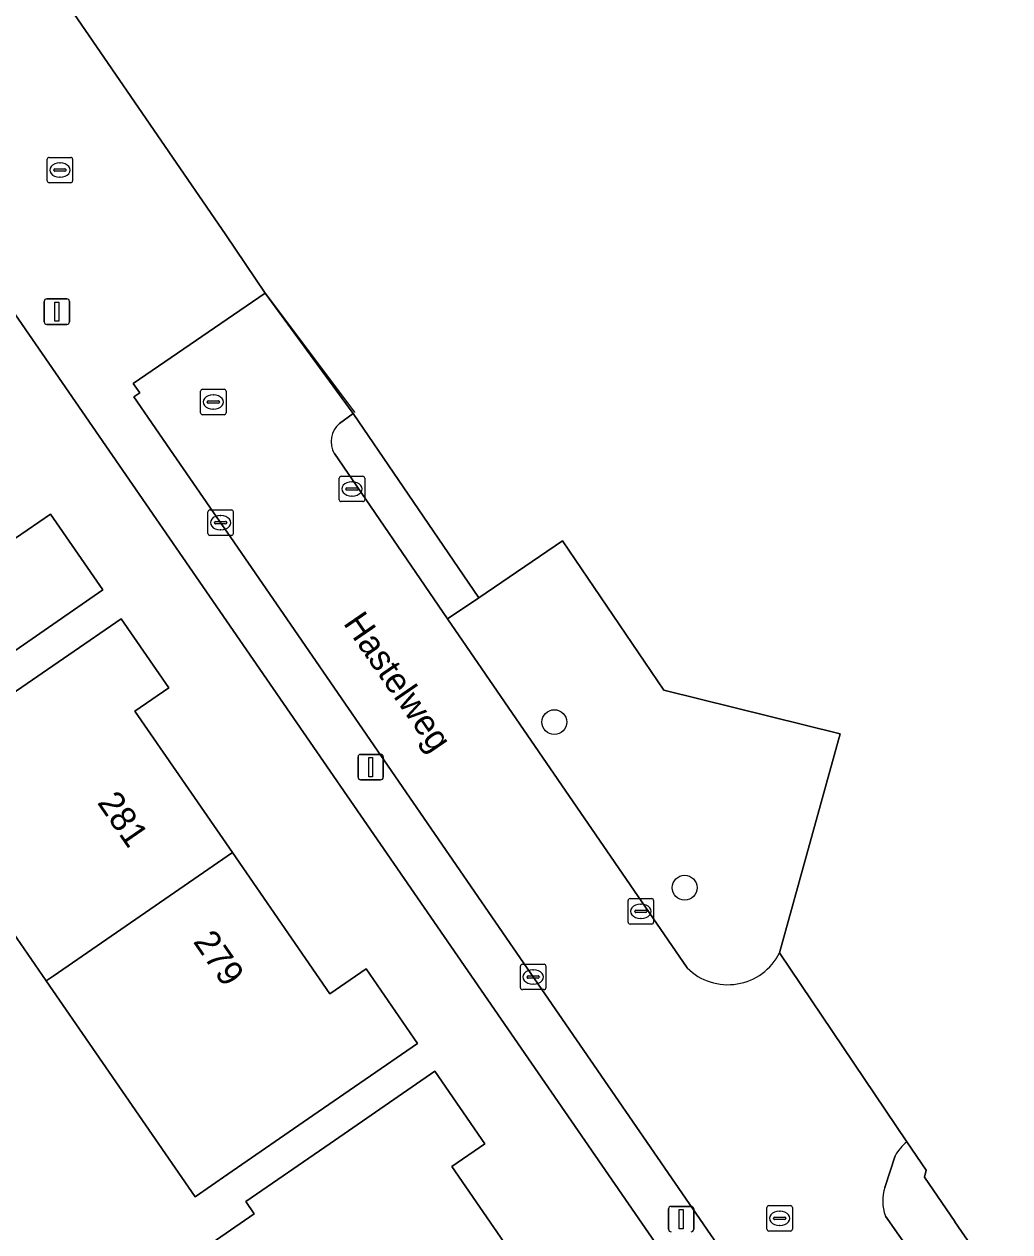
# Model space of a CAD drawing. Extents: x 157692 to 159674, y 381452 to 383291.
# Drawn here: x 158036.71 to 158075.46, y 383169.46 to 383216.94 of the extents above; entities that cross this region are included whole.
import ezdxf

# ---------------------------------------------------------------- set-up
doc = ezdxf.new("R2010")
doc.units = 0
for name, color, linetype in [('IMGEO_Boom', 7, 'Continuous'), ('IMGEO_Erf', 7, 'Continuous'), ('IMGEO_Groenvoorziening', 7, 'Continuous'), ('IMGEO_Hek', 7, 'Continuous'), ('IMGEO_Kolk', 7, 'Continuous'), ('IMGEO_Lichtmast', 7, 'Continuous'), ('IMGEO_Muur', 7, 'Continuous'), ('IMGEO_Openbare_ruimte_label', 7, 'Continuous'), ('IMGEO_Pand', 7, 'Continuous'), ('IMGEO_Pand_nummerreeks', 7, 'Continuous'), ('IMGEO_Rijbaan_lokaal_open', 7, 'Continuous'), ('IMGEO_Rioolput', 7, 'Continuous'), ('IMGEO_Voetpad_open', 7, 'Continuous')]:
    doc.layers.add(name, color=color, linetype=linetype)

msp = doc.modelspace()

# ---------------------------------------------------------------- linework, layer by layer
at = {"layer": 'IMGEO_Boom'}
for centre in [(158057.552, 383189.497), (158062.675, 383182.986)]:
    msp.add_circle(centre, 0.489, dxfattribs=at)
at = {"layer": 'IMGEO_Erf'}
for points in [[(158023.215, 383225.093), (158038.261, 383219.833), (158038.092, 383218.129), (158038.663, 383217.364), (158044.638, 383208.653), (158046.186, 383206.369), (158049.607, 383201.687), (158049.646, 383201.631), (158054.589, 383194.389), (158057.874, 383196.632), (158061.862, 383190.753), (158068.787, 383189.035), (158066.406, 383180.427), (158071.413, 383173), (158072.168, 383171.88), (158072.099, 383171.611), (158073.293, 383169.863), (158073.301, 383169.852), (158075.459, 383166.712)], [(158068.369, 383159.087), (158067.708, 383160.045), (158030.416, 383214.118)]]:
    msp.add_lwpolyline(points, dxfattribs=at)
for points in [[(158030.582, 383192.303), (158029.032, 383191.234), (158024.983, 383197.106), (158025.254, 383197.293), (158021.351, 383202.953), (158019.538, 383205.582), (158020.792, 383206.447), (158028.168, 383211.534), (158030.036, 383208.825), (158028.674, 383207.885), (158032.522, 383202.305), (158036.369, 383196.727), (158037.748, 383197.679), (158039.803, 383194.699), (158035.687, 383191.861), (158032.434, 383189.617)], [(158033.671, 383184.982), (158031.87, 383187.594), (158033.189, 383188.504), (158036.41, 383190.726), (158040.525, 383193.564), (158042.397, 383190.85), (158041.062, 383189.929), (158044.895, 383184.371), (158048.728, 383178.813), (158050.153, 383179.796), (158052.177, 383176.862), (158048.061, 383174.024), (158044.717, 383171.718), (158043.429, 383170.83), (158037.575, 383179.32)], [(158045.755, 383170.161), (158045.422, 383170.644), (158048.742, 383172.934), (158052.858, 383175.772), (158054.825, 383172.921), (158053.518, 383172.02), (158057.379, 383166.422), (158061.239, 383160.825), (158062.523, 383161.71), (158064.475, 383158.879), (158060.359, 383156.041), (158057.044, 383153.754), (158055.187, 383156.447), (158053.632, 383155.375), (158049.677, 383161.11), (158046.332, 383165.96), (158045.848, 383166.662), (158044.773, 383165.921), (158042.816, 383166.248), (158042.7, 383166.267), (158042.966, 383168.237)]]:
    msp.add_lwpolyline(points, close=True, dxfattribs=at)
at = {"layer": 'IMGEO_Groenvoorziening'}
for points in [[(158068.787, 383189.035), (158061.862, 383190.753), (158057.874, 383196.632), (158054.589, 383194.389), (158053.356, 383193.562), (158062.774, 383179.831)], [(158066.406, 383180.427), (158068.787, 383189.035)]]:
    msp.add_lwpolyline(points, dxfattribs=at)
msp.add_arc((158064.373, 383181.45), 2.276, 225.3565, 333.2815, dxfattribs=at)
at = {"layer": 'IMGEO_Hek'}
msp.add_lwpolyline([(158046.186, 383206.369), (158049.691, 383201.687), (158049.702, 383201.671)], dxfattribs=at)
at = {"layer": 'IMGEO_Kolk'}
for p, q in [((158037.614, 383210.777), (158037.614, 383211.629)), ((158037.689, 383211.703), (158038.541, 383211.703)), ((158038.102, 383211.483), (158038.127, 383211.483)), ((158038.615, 383211.629), (158038.615, 383210.777)), ((158037.873, 383211.197), (158037.873, 383211.209)), ((158038.311, 383211.16), (158037.913, 383211.16)), ((158037.916, 383211.246), (158038.314, 383211.246)), ((158038.125, 383210.923), (158038.1, 383210.923)), ((158038.357, 383211.209), (158038.357, 383211.197)), ((158038.541, 383210.703), (158037.689, 383210.703)), ((158049.097, 383198.241), (158049.097, 383199.093)), ((158049.172, 383199.167), (158050.024, 383199.167)), ((158050.098, 383199.093), (158050.098, 383198.241)), ((158049.356, 383198.661), (158049.356, 383198.673)), ((158049.794, 383198.624), (158049.396, 383198.624)), ((158049.399, 383198.71), (158049.797, 383198.71)), ((158049.585, 383198.947), (158049.61, 383198.947)), ((158049.84, 383198.673), (158049.84, 383198.661)), ((158050.024, 383198.167), (158049.172, 383198.167)), ((158049.608, 383198.387), (158049.583, 383198.387)), ((158043.931, 383196.913), (158043.931, 383197.765)), ((158044.006, 383197.839), (158044.858, 383197.839)), ((158044.419, 383197.619), (158044.444, 383197.619)), ((158044.932, 383197.765), (158044.932, 383196.913)), ((158044.19, 383197.333), (158044.19, 383197.345)), ((158044.628, 383197.296), (158044.23, 383197.296)), ((158044.233, 383197.382), (158044.631, 383197.382)), ((158044.674, 383197.345), (158044.674, 383197.333)), ((158044.858, 383196.839), (158044.006, 383196.839)), ((158044.442, 383197.059), (158044.417, 383197.059)), ((158060.452, 383181.632), (158060.452, 383182.484)), ((158060.527, 383182.558), (158061.379, 383182.558)), ((158061.453, 383182.484), (158061.453, 383181.632)), ((158060.711, 383182.052), (158060.711, 383182.064)), ((158061.149, 383182.015), (158060.751, 383182.015)), ((158060.754, 383182.101), (158061.152, 383182.101)), ((158060.94, 383182.338), (158060.965, 383182.338)), ((158061.195, 383182.064), (158061.195, 383182.052)), ((158061.379, 383181.558), (158060.527, 383181.558)), ((158060.963, 383181.778), (158060.938, 383181.778)), ((158056.219, 383179.052), (158056.219, 383179.904)), ((158056.294, 383179.978), (158057.146, 383179.978)), ((158056.707, 383179.758), (158056.732, 383179.758)), ((158057.22, 383179.904), (158057.22, 383179.052)), ((158056.478, 383179.472), (158056.478, 383179.484)), ((158056.916, 383179.435), (158056.518, 383179.435)), ((158056.521, 383179.521), (158056.919, 383179.521)), ((158056.73, 383179.198), (158056.705, 383179.198)), ((158056.962, 383179.484), (158056.962, 383179.472)), ((158057.146, 383178.978), (158056.294, 383178.978))]:
    msp.add_line(p, q, dxfattribs=at)
for points in [[(158037.614, 383210.777), (158037.614, 383211.629)], [(158037.689, 383211.703), (158038.541, 383211.703)], [(158038.615, 383211.629), (158038.615, 383210.777)], [(158038.541, 383210.703), (158037.689, 383210.703)], [(158049.097, 383198.241), (158049.097, 383199.093)], [(158049.172, 383199.167), (158050.024, 383199.167)], [(158050.098, 383199.093), (158050.098, 383198.241)], [(158050.024, 383198.167), (158049.172, 383198.167)], [(158043.931, 383196.913), (158043.931, 383197.765)], [(158044.006, 383197.839), (158044.858, 383197.839)], [(158044.932, 383197.765), (158044.932, 383196.913)], [(158044.858, 383196.839), (158044.006, 383196.839)], [(158060.452, 383181.632), (158060.452, 383182.484)], [(158060.527, 383182.558), (158061.379, 383182.558)], [(158061.453, 383182.484), (158061.453, 383181.632)], [(158061.379, 383181.558), (158060.527, 383181.558)], [(158056.219, 383179.052), (158056.219, 383179.904)], [(158056.294, 383179.978), (158057.146, 383179.978)], [(158057.22, 383179.904), (158057.22, 383179.052)], [(158057.146, 383178.978), (158056.294, 383178.978)]]:
    msp.add_lwpolyline(points, dxfattribs=at)
for centre, radius, start, end in [((158037.691, 383211.627), 0.0765, 91.552, 178.448), ((158037.691, 383211.627), 0.0765, 91.552, 178.448), ((158038.539, 383211.627), 0.0765, 1.552, 88.448), ((158038.539, 383211.627), 0.0765, 1.552, 88.448), ((158037.913, 383211.206), 0.0403, 85.8775, 175.7526), ((158037.91, 383211.196), 0.0366, 178.938, 274.7102), ((158038.314, 383211.203), 0.043, 264.8664, 352.4533), ((158038.318, 383211.208), 0.0386, 1.7309, 96.639), ((158037.691, 383210.779), 0.0765, 181.552, 268.448), ((158037.691, 383210.779), 0.0765, 181.552, 268.448), ((158038.539, 383210.779), 0.0765, 271.552, 358.448), ((158038.539, 383210.779), 0.0765, 271.552, 358.448), ((158049.174, 383199.091), 0.0765, 91.552, 178.448), ((158049.174, 383199.091), 0.0765, 91.552, 178.448), ((158050.022, 383199.091), 0.0765, 1.552, 88.448), ((158050.022, 383199.091), 0.0765, 1.552, 88.448), ((158049.396, 383198.67), 0.0403, 85.8775, 175.7526), ((158049.393, 383198.66), 0.0366, 178.938, 274.7102), ((158049.797, 383198.667), 0.043, 264.8664, 352.4533), ((158049.801, 383198.672), 0.0386, 1.7309, 96.639), ((158049.174, 383198.243), 0.0765, 181.552, 268.448), ((158049.174, 383198.243), 0.0765, 181.552, 268.448), ((158050.022, 383198.243), 0.0765, 271.552, 358.448), ((158050.022, 383198.243), 0.0765, 271.552, 358.448), ((158044.008, 383197.763), 0.0765, 91.552, 178.448), ((158044.008, 383197.763), 0.0765, 91.552, 178.448), ((158044.856, 383197.763), 0.0765, 1.552, 88.448), ((158044.856, 383197.763), 0.0765, 1.552, 88.448), ((158044.23, 383197.342), 0.0403, 85.8775, 175.7526), ((158044.227, 383197.332), 0.0366, 178.938, 274.7102), ((158044.631, 383197.339), 0.043, 264.8664, 352.4533), ((158044.635, 383197.344), 0.0386, 1.7309, 96.639), ((158044.008, 383196.915), 0.0765, 181.552, 268.448), ((158044.008, 383196.915), 0.0765, 181.552, 268.448), ((158044.856, 383196.915), 0.0765, 271.552, 358.448), ((158044.856, 383196.915), 0.0765, 271.552, 358.448), ((158060.529, 383182.482), 0.0765, 91.552, 178.448), ((158060.529, 383182.482), 0.0765, 91.552, 178.448), ((158061.377, 383182.482), 0.0765, 1.552, 88.448), ((158061.377, 383182.482), 0.0765, 1.552, 88.448), ((158060.751, 383182.061), 0.0403, 85.8775, 175.7526), ((158060.748, 383182.051), 0.0366, 178.938, 274.7102), ((158061.152, 383182.058), 0.043, 264.8664, 352.4533), ((158061.156, 383182.063), 0.0386, 1.7309, 96.639), ((158060.529, 383181.634), 0.0765, 181.552, 268.448), ((158060.529, 383181.634), 0.0765, 181.552, 268.448), ((158061.377, 383181.634), 0.0765, 271.552, 358.448), ((158061.377, 383181.634), 0.0765, 271.552, 358.448), ((158056.296, 383179.902), 0.0765, 91.552, 178.448), ((158056.296, 383179.902), 0.0765, 91.552, 178.448), ((158057.144, 383179.902), 0.0765, 1.552, 88.448), ((158057.144, 383179.902), 0.0765, 1.552, 88.448), ((158056.518, 383179.481), 0.0403, 85.8775, 175.7526), ((158056.515, 383179.471), 0.0366, 178.938, 274.7102), ((158056.919, 383179.478), 0.043, 264.8664, 352.4533), ((158056.923, 383179.483), 0.0386, 1.7309, 96.639), ((158056.296, 383179.054), 0.0765, 181.552, 268.448), ((158056.296, 383179.054), 0.0765, 181.552, 268.448), ((158057.144, 383179.054), 0.0765, 271.552, 358.448), ((158057.144, 383179.054), 0.0765, 271.552, 358.448)]:
    msp.add_arc(centre, radius, start, end, dxfattribs=at)
for centre, major_axis, ratio, start_param, end_param in [((158038.101, 383211.203), (-0.387, 0.002), 0.722429, 4.712389, 7.853982), ((158038.126, 383211.203), (-0.39, 0.002), 0.717154, 1.570796, 4.712389), ((158049.584, 383198.667), (-0.387, 0.002), 0.722429, 4.712389, 7.853982), ((158049.609, 383198.667), (-0.39, 0.002), 0.717154, 1.570796, 4.712389), ((158044.418, 383197.339), (-0.387, 0.002), 0.722429, 4.712389, 7.853982), ((158044.443, 383197.339), (-0.39, 0.002), 0.717154, 1.570796, 4.712389), ((158060.939, 383182.058), (-0.387, 0.002), 0.722429, 4.712389, 7.853982), ((158060.964, 383182.058), (-0.39, 0.002), 0.717154, 1.570796, 4.712389), ((158056.706, 383179.478), (-0.387, 0.002), 0.722429, 4.712389, 7.853982), ((158056.731, 383179.478), (-0.39, 0.002), 0.717154, 1.570796, 4.712389)]:
    msp.add_ellipse(centre, major_axis=major_axis, ratio=ratio, start_param=start_param, end_param=end_param, dxfattribs=at)
at = {"layer": 'IMGEO_Lichtmast'}
for p, q in [((158037.499, 383205.238), (158037.499, 383206.038)), ((158037.499, 383206.038), (158037.499, 383205.238)), ((158037.599, 383206.138), (158038.389, 383206.138)), ((158038.389, 383206.138), (158037.599, 383206.138)), ((158038.489, 383206.038), (158038.489, 383205.238)), ((158038.489, 383205.238), (158038.489, 383206.038)), ((158038.389, 383205.138), (158037.599, 383205.138)), ((158037.599, 383205.138), (158038.389, 383205.138)), ((158049.834, 383187.327), (158049.834, 383188.127)), ((158049.834, 383188.127), (158049.834, 383187.327)), ((158049.934, 383188.227), (158050.724, 383188.227)), ((158050.724, 383188.227), (158049.934, 383188.227)), ((158050.824, 383188.127), (158050.824, 383187.327)), ((158050.824, 383187.327), (158050.824, 383188.127)), ((158050.724, 383187.227), (158049.934, 383187.227)), ((158049.934, 383187.227), (158050.724, 383187.227)), ((158062.042, 383169.555), (158062.042, 383170.355)), ((158062.042, 383170.355), (158062.042, 383169.555)), ((158062.142, 383170.455), (158062.932, 383170.455)), ((158062.932, 383170.455), (158062.142, 383170.455)), ((158063.032, 383170.355), (158063.032, 383169.555)), ((158063.032, 383169.555), (158063.032, 383170.355))]:
    msp.add_line(p, q, dxfattribs=at)
for points in [[(158037.919, 383206.013), (158038.069, 383206.013), (158038.069, 383205.263), (158037.919, 383205.263), (158037.919, 383206.013)], [(158050.254, 383188.102), (158050.404, 383188.102), (158050.404, 383187.352), (158050.254, 383187.352), (158050.254, 383188.102)], [(158062.462, 383170.33), (158062.612, 383170.33), (158062.612, 383169.58), (158062.462, 383169.58), (158062.462, 383170.33)]]:
    msp.add_lwpolyline(points, dxfattribs=at)
for centre, start, end in [((158037.599, 383206.038), 90, 180), ((158037.599, 383206.038), 90, 180), ((158038.389, 383206.038), 0, 90), ((158038.389, 383206.038), 360, 90), ((158037.599, 383205.238), 180, 270), ((158037.599, 383205.238), 180, 270), ((158038.389, 383205.238), 270, 0), ((158038.389, 383205.238), 270, 0), ((158049.934, 383188.127), 90, 180), ((158049.934, 383188.127), 90, 180), ((158050.724, 383188.127), 0, 90), ((158050.724, 383188.127), 360, 90), ((158049.934, 383187.327), 180, 270), ((158049.934, 383187.327), 180, 270), ((158050.724, 383187.327), 270, 0), ((158050.724, 383187.327), 270, 0), ((158062.142, 383170.355), 90, 180), ((158062.142, 383170.355), 90, 180), ((158062.932, 383170.355), 0, 90), ((158062.932, 383170.355), 360, 90), ((158062.142, 383169.555), 180, 270), ((158062.142, 383169.555), 180, 270), ((158062.932, 383169.555), 270, 0), ((158062.932, 383169.555), 270, 0)]:
    msp.add_arc(centre, 0.1, start, end, dxfattribs=at)
at = {"layer": 'IMGEO_Muur'}
msp.add_lwpolyline([(158046.186, 383206.369), (158044.638, 383208.653)], dxfattribs=at)
at = {"layer": 'IMGEO_Pand'}
for points in [[(158037.748, 383197.679), (158036.369, 383196.727), (158032.522, 383202.305), (158025.254, 383197.293), (158024.983, 383197.106), (158029.032, 383191.234), (158030.582, 383192.303), (158032.434, 383189.617), (158035.687, 383191.861), (158039.803, 383194.699)], [(158041.062, 383189.929), (158042.397, 383190.85), (158040.525, 383193.564), (158036.41, 383190.726), (158033.189, 383188.504), (158031.87, 383187.594), (158033.671, 383184.982), (158037.575, 383179.32), (158037.849, 383179.509), (158044.895, 383184.371)], [(158050.153, 383179.796), (158048.728, 383178.813), (158044.895, 383184.371), (158037.849, 383179.509), (158037.575, 383179.32), (158043.429, 383170.83), (158044.717, 383171.718), (158048.061, 383174.024), (158052.177, 383176.862)], [(158053.518, 383172.02), (158054.825, 383172.921), (158052.858, 383175.772), (158048.742, 383172.934), (158045.422, 383170.644), (158045.755, 383170.161), (158042.966, 383168.237), (158042.7, 383166.267), (158042.816, 383166.248), (158044.773, 383165.921), (158045.848, 383166.662), (158046.332, 383165.96), (158049.677, 383161.11), (158057.379, 383166.422)]]:
    msp.add_lwpolyline(points, close=True, dxfattribs=at)
at = {"layer": 'IMGEO_Rijbaan_lokaal_open'}
for points in [[(158049.108, 383201.245), (158049.646, 383201.631), (158049.607, 383201.687), (158046.186, 383206.369), (158040.995, 383202.812), (158041.25, 383202.441), (158041.026, 383202.287), (158042.442, 383200.229), (158044.273, 383197.568), (158044.834, 383196.753), (158046.772, 383193.935), (158054.687, 383182.43), (158058.967, 383176.21), (158067.013, 383164.515), (158068.841, 383161.857), (158069.911, 383160.302)], [(158062.774, 383179.831), (158053.356, 383193.562), (158048.903, 383200.054)], [(158071.413, 383173), (158066.406, 383180.427)], [(158070.544, 383171.203), (158070.951, 383172.439)], [(158074.05, 383165.102), (158070.567, 383170.077)]]:
    msp.add_lwpolyline(points, dxfattribs=at)
for centre, radius, start, end in [((158049.707, 383200.529), 0.934, 129.9125, 210.5549), ((158064.373, 383181.45), 2.276, 225.3565, 333.2815), ((158072.618, 383171.537), 1.896, 129.4786, 151.5764), ((158072.208, 383170.674), 1.746, 162.3568, 199.9835)]:
    msp.add_arc(centre, radius, start, end, dxfattribs=at)
at = {"layer": 'IMGEO_Rioolput'}
for p, q in [((158043.645, 383201.658), (158043.645, 383202.51)), ((158043.72, 383202.584), (158044.572, 383202.584)), ((158044.133, 383202.364), (158044.158, 383202.364)), ((158044.646, 383202.51), (158044.646, 383201.658)), ((158043.904, 383202.078), (158043.904, 383202.09)), ((158044.342, 383202.041), (158043.944, 383202.041)), ((158043.947, 383202.127), (158044.345, 383202.127)), ((158044.388, 383202.09), (158044.388, 383202.078)), ((158044.572, 383201.584), (158043.72, 383201.584)), ((158044.156, 383201.804), (158044.131, 383201.804)), ((158065.911, 383169.56), (158065.911, 383170.412)), ((158065.986, 383170.486), (158066.838, 383170.486)), ((158066.399, 383170.266), (158066.424, 383170.266)), ((158066.912, 383170.412), (158066.912, 383169.56)), ((158066.17, 383169.98), (158066.17, 383169.992)), ((158066.608, 383169.943), (158066.21, 383169.943)), ((158066.213, 383170.029), (158066.611, 383170.029)), ((158066.422, 383169.706), (158066.397, 383169.706)), ((158066.654, 383169.992), (158066.654, 383169.98)), ((158066.838, 383169.486), (158065.986, 383169.486))]:
    msp.add_line(p, q, dxfattribs=at)
for points in [[(158043.645, 383201.658), (158043.645, 383202.51)], [(158043.72, 383202.584), (158044.572, 383202.584)], [(158044.646, 383202.51), (158044.646, 383201.658)], [(158044.572, 383201.584), (158043.72, 383201.584)], [(158065.911, 383169.56), (158065.911, 383170.412)], [(158065.986, 383170.486), (158066.838, 383170.486)], [(158066.912, 383170.412), (158066.912, 383169.56)], [(158066.838, 383169.486), (158065.986, 383169.486)]]:
    msp.add_lwpolyline(points, dxfattribs=at)
for centre, radius, start, end in [((158043.722, 383202.508), 0.0765, 91.552, 178.448), ((158043.722, 383202.508), 0.0765, 91.552, 178.448), ((158044.57, 383202.508), 0.0765, 1.552, 88.448), ((158044.57, 383202.508), 0.0765, 1.552, 88.448), ((158043.944, 383202.087), 0.0403, 85.8775, 175.7526), ((158043.941, 383202.077), 0.0366, 178.938, 274.7102), ((158044.345, 383202.084), 0.043, 264.8664, 352.4533), ((158044.349, 383202.089), 0.0386, 1.7309, 96.639), ((158043.722, 383201.66), 0.0765, 181.552, 268.448), ((158043.722, 383201.66), 0.0765, 181.552, 268.448), ((158044.57, 383201.66), 0.0765, 271.552, 358.448), ((158044.57, 383201.66), 0.0765, 271.552, 358.448), ((158065.988, 383170.41), 0.0765, 91.552, 178.448), ((158065.988, 383170.41), 0.0765, 91.552, 178.448), ((158066.836, 383170.41), 0.0765, 1.552, 88.448), ((158066.836, 383170.41), 0.0765, 1.552, 88.448), ((158066.21, 383169.989), 0.0403, 85.8775, 175.7526), ((158066.207, 383169.979), 0.0366, 178.938, 274.7102), ((158066.611, 383169.986), 0.043, 264.8664, 352.4533), ((158066.615, 383169.991), 0.0386, 1.7309, 96.639), ((158065.988, 383169.562), 0.0765, 181.552, 268.448), ((158065.988, 383169.562), 0.0765, 181.552, 268.448), ((158066.836, 383169.562), 0.0765, 271.552, 358.448), ((158066.836, 383169.562), 0.0765, 271.552, 358.448)]:
    msp.add_arc(centre, radius, start, end, dxfattribs=at)
for centre, major_axis, ratio, start_param, end_param in [((158044.132, 383202.084), (-0.387, 0.002), 0.722429, 4.712389, 7.853982), ((158044.157, 383202.084), (-0.39, 0.002), 0.717154, 1.570796, 4.712389), ((158066.398, 383169.986), (-0.387, 0.002), 0.722429, 4.712389, 7.853982), ((158066.423, 383169.986), (-0.39, 0.002), 0.717154, 1.570796, 4.712389)]:
    msp.add_ellipse(centre, major_axis=major_axis, ratio=ratio, start_param=start_param, end_param=end_param, dxfattribs=at)
at = {"layer": 'IMGEO_Voetpad_open'}
for points in [[(158046.186, 383206.369), (158044.638, 383208.653), (158038.663, 383217.364), (158038.092, 383218.129), (158038.261, 383219.833), (158023.215, 383225.093), (158020.839, 383224.003), (158025.725, 383222.293), (158032.065, 383220.075), (158030.416, 383214.118), (158067.708, 383160.045), (158068.369, 383159.087)], [(158069.911, 383160.302), (158068.841, 383161.857), (158067.013, 383164.515), (158058.967, 383176.21), (158054.687, 383182.43), (158046.772, 383193.935), (158044.834, 383196.753), (158044.273, 383197.568), (158042.442, 383200.229), (158041.026, 383202.287), (158041.25, 383202.441), (158040.995, 383202.812), (158046.186, 383206.369)], [(158048.903, 383200.054), (158053.356, 383193.562), (158054.589, 383194.389), (158049.646, 383201.631)], [(158049.646, 383201.631), (158049.108, 383201.245)], [(158075.459, 383166.712), (158073.301, 383169.852), (158073.293, 383169.863), (158072.099, 383171.611), (158072.168, 383171.88), (158071.413, 383173)], [(158070.951, 383172.439), (158070.544, 383171.203)], [(158070.567, 383170.077), (158074.05, 383165.102)]]:
    msp.add_lwpolyline(points, dxfattribs=at)
for centre, radius, start, end in [((158049.707, 383200.529), 0.934, 129.9125, 210.5549), ((158072.618, 383171.537), 1.896, 129.4786, 151.5764), ((158072.208, 383170.674), 1.746, 162.3568, 199.9835)]:
    msp.add_arc(centre, radius, start, end, dxfattribs=at)

# ---------------------------------------------------------------- texts
at = {"layer": 'IMGEO_Openbare_ruimte_label'}
msp.add_text('Hastelweg', height=1, rotation=304.4849, dxfattribs=at).set_placement((158049.229, 383193.385))
at = {"layer": 'IMGEO_Pand_nummerreeks'}
for s, p in [('281', (158039.559, 383186.33)), ('279', (158043.328, 383180.865))]:
    msp.add_text(s, height=1, rotation=304.5893, dxfattribs=at).set_placement(p)

doc.saveas('drawing.dxf')
